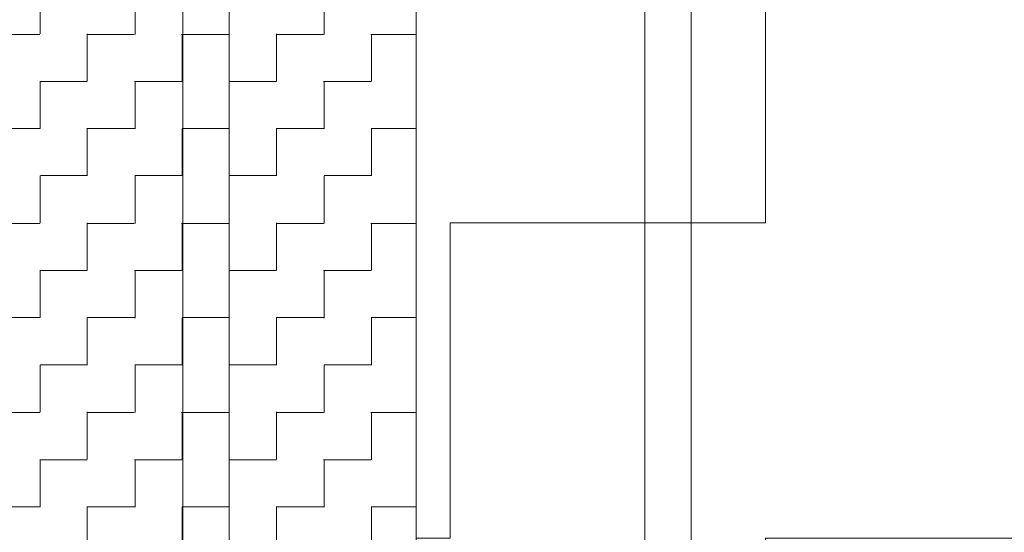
# Model space of a CAD drawing. Header units: metres. Extents: x 1316.5 to 1415.3, y -94.1 to -52.
# Tile 506 of 656: x 1403.0863 to 1403.2035, y -70.9118 to -70.8508. Entities that reach past the tile are written whole.
import ezdxf

# ---------------------------------------------------------------- set-up
doc = ezdxf.new("R2010")
doc.units = ezdxf.units.M
doc.header["$PDMODE"] = 65
doc.linetypes.add('AUSGEZOGEN', pattern=[0])
for name, color, linetype, lineweight in [('XR$4$Maßlinie 1_50', 7, 'AUSGEZOGEN', 25), ('XR$4$Muster', 4, 'AUSGEZOGEN', 13), ('XR$4$STANDARD_1', 7, 'AUSGEZOGEN', 25)]:
    doc.layers.add(name, color=color, linetype=linetype, lineweight=lineweight)
doc.styles.add('ARIAL', font='arial.ttf')
doc.dimstyles.new('DIMSTYLE_4', dxfattribs={"dimtxt": 0.04, "dimasz": 0.03, "dimexe": 0, "dimexo": 1e-06, "dimgap": 0.02, "dimtad": 2, "dimdec": 1, "dimlfac": 100, "dimrnd": 0.5, "dimzin": 4, "dimdsep": 46, "dimtxsty": 'ARIAL', "dimblk1": 'ALL_ML_KREIS', "dimblk2": 'ALL_ML_KREIS', "dimsah": 1, "dimcen": 0, "dimse1": 1, "dimse2": 1, "dimclrd": 7, "dimclre": 7, "dimclrt": 7, "dimadec": 0, "dimazin": 0, "dimtfac": 1, "dimtdec": 0, "dimtix": 1, "dimtmove": 2, "dimatfit": 3, "dimfxl": 0, "dimtzin": 0, "dimlwd": 0, "dimlwe": 25, "dimarcsym": 0})
doc.dimstyles.new('DIMSTYLE_5', dxfattribs={"dimtxt": 0.04, "dimasz": 0.03, "dimexe": 0, "dimexo": 1e-06, "dimgap": 0.02, "dimtad": 2, "dimdec": 1, "dimlfac": 100, "dimrnd": 0.5, "dimzin": 4, "dimdsep": 46, "dimtxsty": 'ARIAL', "dimblk1": 'ALL_ML_KREIS', "dimblk2": 'ALL_ML_KREIS', "dimsah": 1, "dimcen": 0, "dimse1": 1, "dimse2": 1, "dimclrd": 7, "dimclre": 7, "dimclrt": 7, "dimadec": 0, "dimazin": 0, "dimtfac": 1, "dimtdec": 0, "dimtix": 1, "dimtmove": 2, "dimatfit": 3, "dimfxl": 0, "dimtvp": 1.2, "dimtzin": 0, "dimlwd": 0, "dimlwe": 25, "dimarcsym": 0})

# ---------------------------------------------------------------- blocks, each defined once
blk = doc.blocks.new('COMPLEXOBJECT_79')
at = {"layer": 'XR$4$STANDARD_1', "color": 7, "linetype": 'AUSGEZOGEN', "lineweight": 13, "transparency": 33554687}
for p, q in [((1403.166185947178, -70.96561918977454), (1403.166185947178, -70.81362472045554)), ((1403.160682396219, -70.81567111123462), (1403.160682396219, -70.96561918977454))]:
    blk.add_line(p, q, dxfattribs=at)
blk = doc.blocks.new('COMPLEXOBJECT_80')
at = {"layer": 'XR$4$STANDARD_1', "color": 7, "linetype": 'AUSGEZOGEN', "lineweight": 13, "transparency": 33554687}
for p, q in [((1403.111223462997, -70.96908345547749), (1403.111223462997, -70.83190550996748)), ((1403.105723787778, -70.83449859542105), (1403.105723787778, -70.96908345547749))]:
    blk.add_line(p, q, dxfattribs=at)
blk = doc.blocks.new('ALL_ML_KREIS')
at = {"color": 0, "linetype": 'ByBlock', "lineweight": -2}
for p, q in [((0, -0.5), (0, 0.5)), ((-1, 0), (0.5, 0))]:
    blk.add_line(p, q, dxfattribs=at)
blk.add_circle((0, 0), 0.15, dxfattribs=at)
blk = doc.blocks.new('*D465')
at = {"layer": 'DEFPOINTS', "color": 7, "linetype": 'AUSGEZOGEN', "lineweight": 25, "transparency": 33554687}
for p in [(1403.083476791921, -70.69114456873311), (1403.083476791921, -70.86791158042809), (1403.133475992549, -70.91051357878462)]:
    blk.add_point(p, dxfattribs=at)
at = {"layer": 'XR$4$Maßlinie 1_50', "color": 7, "linetype": 'AUSGEZOGEN', "lineweight": -2, "transparency": 33554687}
blk.add_line((1403.083476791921, -70.69114456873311), (1403.133475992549, -70.69114456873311), dxfattribs=at)
at = {"layer": 'XR$4$Maßlinie 1_50', "color": 7, "linetype": 'AUSGEZOGEN', "lineweight": 25, "transparency": 33554687, "xscale": 0.03, "yscale": 0.03, "zscale": 0.03, "rotation": 180}
blk.add_blockref('ALL_ML_KREIS', (1403.083476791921, -70.69114456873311), dxfattribs=at)
at = {"layer": 'XR$4$Maßlinie 1_50', "color": 7, "linetype": 'AUSGEZOGEN', "lineweight": 25, "transparency": 33554687, "xscale": 0.03, "yscale": 0.03, "zscale": 0.03}
blk.add_blockref('ALL_ML_KREIS', (1403.133475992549, -70.69114456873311), dxfattribs=at)
at = {"layer": 'XR$4$Maßlinie 1_50', "color": 7, "linetype": 'AUSGEZOGEN', "lineweight": 25, "transparency": 33554687, "insert": (1403.108056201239, -70.66046244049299), "char_height": 0.04, "width": 0.12, "attachment_point": 5, "style": 'ARIAL'}
blk.add_mtext('\\A1;{\\A1;{5\\H0.026400;\\S^ ;}}', dxfattribs=at)
blk = doc.blocks.new('*D466')
at = {"layer": 'DEFPOINTS', "color": 7, "linetype": 'AUSGEZOGEN', "lineweight": 25, "transparency": 33554687}
for p in [(1403.133475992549, -70.69114456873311), (1403.133475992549, -70.91051357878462), (1403.205967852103, -71.24736920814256)]:
    blk.add_point(p, dxfattribs=at)
at = {"layer": 'XR$4$Maßlinie 1_50', "color": 7, "linetype": 'AUSGEZOGEN', "lineweight": -2, "transparency": 33554687}
blk.add_line((1403.133475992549, -70.69114456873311), (1403.205967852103, -70.69114456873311), dxfattribs=at)
at = {"layer": 'XR$4$Maßlinie 1_50', "color": 7, "linetype": 'AUSGEZOGEN', "lineweight": 25, "transparency": 33554687, "xscale": 0.03, "yscale": 0.03, "zscale": 0.03, "rotation": 180}
blk.add_blockref('ALL_ML_KREIS', (1403.133475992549, -70.69114456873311), dxfattribs=at)
at = {"layer": 'XR$4$Maßlinie 1_50', "color": 7, "linetype": 'AUSGEZOGEN', "lineweight": 25, "transparency": 33554687, "xscale": 0.03, "yscale": 0.03, "zscale": 0.03}
blk.add_blockref('ALL_ML_KREIS', (1403.205967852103, -70.69114456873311), dxfattribs=at)
at = {"layer": 'XR$4$Maßlinie 1_50', "color": 7, "linetype": 'AUSGEZOGEN', "lineweight": 25, "transparency": 33554687, "insert": (1403.169451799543, -70.6611445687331), "char_height": 0.04, "width": 0.12, "attachment_point": 5, "style": 'ARIAL'}
blk.add_mtext('\\A1;{\\A1;{7\\H0.026400;\\S^ ;}}', dxfattribs=at)
blk = doc.blocks.new('*D467')
at = {"layer": 'DEFPOINTS', "color": 7, "linetype": 'AUSGEZOGEN', "lineweight": 25, "transparency": 33554687}
for p in [(1403.205967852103, -70.69114456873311), (1403.905967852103, -71.00736920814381), (1403.205967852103, -71.24736920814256)]:
    blk.add_point(p, dxfattribs=at)
at = {"layer": 'XR$4$Maßlinie 1_50', "color": 7, "linetype": 'AUSGEZOGEN', "lineweight": -2, "transparency": 33554687}
blk.add_line((1403.205967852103, -70.69114456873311), (1403.905967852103, -70.69114456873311), dxfattribs=at)
at = {"layer": 'XR$4$Maßlinie 1_50', "color": 7, "linetype": 'AUSGEZOGEN', "lineweight": 25, "transparency": 33554687, "xscale": 0.03, "yscale": 0.03, "zscale": 0.03, "rotation": 180}
blk.add_blockref('ALL_ML_KREIS', (1403.205967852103, -70.69114456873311), dxfattribs=at)
at = {"layer": 'XR$4$Maßlinie 1_50', "color": 7, "linetype": 'AUSGEZOGEN', "lineweight": 25, "transparency": 33554687, "xscale": 0.03, "yscale": 0.03, "zscale": 0.03}
blk.add_blockref('ALL_ML_KREIS', (1403.905967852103, -70.69114456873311), dxfattribs=at)
at = {"layer": 'XR$4$Maßlinie 1_50', "color": 7, "linetype": 'AUSGEZOGEN', "lineweight": 25, "transparency": 33554687, "insert": (1403.554227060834, -70.66046244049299), "char_height": 0.04, "width": 0.16, "attachment_point": 5, "style": 'ARIAL'}
blk.add_mtext('\\A1;{\\A1;{70\\H0.026400;\\S^ ;}}', dxfattribs=at)

msp = doc.modelspace()

# ---------------------------------------------------------------- hatches: boundary and pattern name
at = {"layer": 'XR$4$Muster', "linetype": 'AUSGEZOGEN', "lineweight": 13, "transparency": 33554687}
h = msp.add_hatch(dxfattribs=at)
h.set_pattern_fill('MUSTER', color=4, scale=0.0375, angle=90.00000000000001, style=0, pattern_type=2)
h.set_pattern_definition([(90.00000000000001, (-0.07500000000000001, 0.07499999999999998), (-0.03750000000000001, 0.03749999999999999), [0.0375, -0.0375]), (180, (-0.07500000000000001, 0.07499999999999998), (-0.03750000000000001, -0.03749999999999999), [0.0375, -0.0375])])
h.paths.add_polyline_path([(1403.978459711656, -70.80751766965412), (1403.13347599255, -70.80751766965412), (1403.13347599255, -70.94892635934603), (1403.978459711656, -70.94892635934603)], flags=0)
h = msp.add_hatch(dxfattribs=at)
h.set_pattern_fill('MUSTER', color=4, scale=0.005625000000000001, angle=90.00000000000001, style=0, pattern_type=2)
h.set_pattern_definition([(90.00000000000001, (-0.01125, 0.01125), (-0.005625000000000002, 0.005625), [0.005625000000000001, -0.005625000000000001]), (180, (-0.01125, 0.01125), (-0.005625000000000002, -0.005625), [0.005625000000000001, -0.005625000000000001])])
h.paths.add_polyline_path([(1403.13347599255, -70.82269825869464), (1403.083476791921, -70.82269825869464), (1403.083476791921, -70.94785751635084), (1403.13347599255, -70.94785751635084)], flags=0)

# ---------------------------------------------------------------- linework, layer by layer
at = {"layer": 'XR$4$STANDARD_1', "color": 7, "linetype": 'AUSGEZOGEN', "lineweight": 13, "transparency": 33554687}
msp.add_line((1403.133475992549, -70.9523692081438), (1403.133475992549, -70.80502173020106), dxfattribs=at)

# ---------------------------------------------------------------- block references
for name in ['COMPLEXOBJECT_79', 'COMPLEXOBJECT_80']:
    msp.add_blockref(name, (0, 0), dxfattribs=at)

# ---------------------------------------------------------------- dimensions: what is measured, and where the dimension line sits
at = {"layer": 'XR$4$Maßlinie 1_50', "color": 7, "linetype": 'AUSGEZOGEN', "lineweight": 25, "transparency": 33554687}
for base, p1, p2, dimstyle, picture, middle in [((1403.133475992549, -70.69114456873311), (1403.083476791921, -70.86791058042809), (1403.133475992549, -70.9105125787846), 'DIMSTYLE_5', '*D465', (1403.108056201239, -70.66046244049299)), ((1403.905967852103, -70.69114456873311), (1403.205967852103, -71.24736820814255), (1403.905967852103, -71.0073682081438), 'DIMSTYLE_4', '*D467', (1403.554227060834, -70.66046244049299)), ((1403.205967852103, -70.69114456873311), (1403.133475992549, -70.9105125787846), (1403.205967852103, -71.24736820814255), 'DIMSTYLE_5', '*D466', (1403.169451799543, -70.6611445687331))]:
    dim = msp.add_linear_dim(base=base, p1=p1, p2=p2, dimstyle=dimstyle, override={"dimpost": '<>', "dimclrd": 7, "dimclre": 7, "dimclrt": 7, "dimlwd": 0, "dimlwe": 25}, dxfattribs=at)
    dim.commit()
    dim.dimension.update_dxf_attribs({"geometry": picture, "text_midpoint": middle, "dimtype": 160})

doc.saveas('drawing.dxf')
